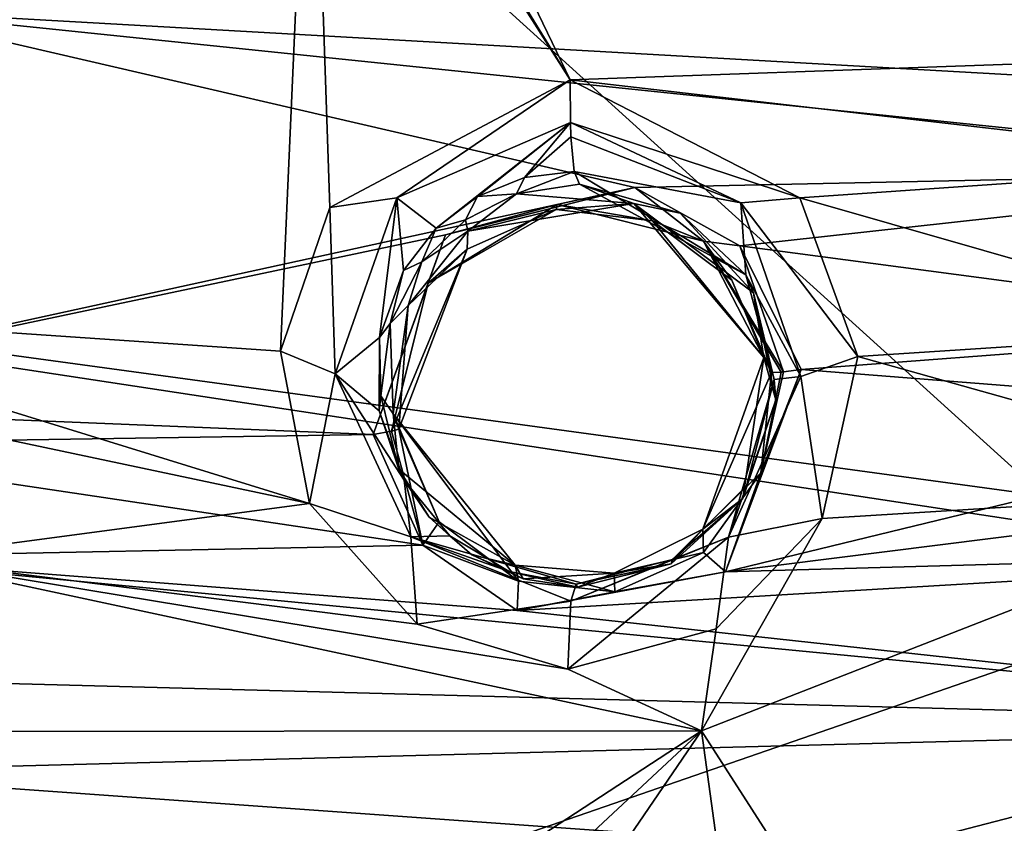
# Model space of a CAD drawing. Header units: millimetres. Extents: x -147 to 294, y -82 to 275.
# Tile 507 of 609: x 220 to 231, y 244 to 253. Entities that reach past the tile are written whole.
import ezdxf

# ---------------------------------------------------------------- set-up
doc = ezdxf.new("R2010")
doc.units = ezdxf.units.MM
doc.header["$LTSCALE"] = 67.506716
for name, color, linetype in [('1594', 7, 'CONTINUOUS'), ('1643', 7, 'CONTINUOUS'), ('1670', 7, 'CONTINUOUS'), ('3791', 7, 'CONTINUOUS'), ('3792', 7, 'CONTINUOUS'), ('3793', 7, 'CONTINUOUS'), ('3794', 7, 'CONTINUOUS'), ('3795', 7, 'CONTINUOUS'), ('3796', 7, 'CONTINUOUS'), ('3797', 7, 'CONTINUOUS'), ('3798', 7, 'CONTINUOUS'), ('3799', 7, 'CONTINUOUS'), ('499', 7, 'CONTINUOUS'), ('841', 7, 'CONTINUOUS')]:
    doc.layers.add(name, color=color, linetype=linetype)

msp = doc.modelspace()

# ---------------------------------------------------------------- linework, layer by layer
at = {"layer": '1594', "linetype": 'CONTINUOUS'}
for points in [[(227.53, 245.272, -6.758), (234.298, 247.912, -7.192), (231.286, 239.422, -7.061), (227.53, 245.272, -6.758)], [(217.224, 238.537, -6.839), (227.53, 245.272, -6.758), (223.469, 241.488, -6.709), (217.224, 238.537, -6.839)], [(223.469, 241.488, -6.709), (227.53, 245.272, -6.758), (225.865, 242.833, -6.737), (223.469, 241.488, -6.709)], [(225.865, 242.833, -6.737), (227.53, 245.272, -6.758), (228.094, 241.168, -6.859), (225.865, 242.833, -6.737)], [(228.094, 241.168, -6.859), (227.53, 245.272, -6.758), (231.286, 239.422, -7.061), (228.094, 241.168, -6.859)]]:
    msp.add_3dface(points, dxfattribs=at)
at = {"layer": '1643', "linetype": 'CONTINUOUS'}
for points in [[(223.294, 256.906, -6.068), (216.495, 249.833, -5.922), (218.089, 254.175, -5.81), (223.294, 256.906, -6.068)], [(216.495, 249.833, -5.922), (223.294, 256.906, -6.068), (222.96, 249.394, -6.246), (216.495, 249.833, -5.922)], [(222.96, 249.394, -6.246), (223.294, 256.906, -6.068), (223.496, 250.954, -6.213), (222.96, 249.394, -6.246)], [(223.294, 256.906, -6.068), (223.362, 256.734, -6.074), (226.103, 252.339, -6.344), (223.294, 256.906, -6.068)], [(223.294, 256.906, -6.068), (226.103, 252.339, -6.344), (223.496, 250.954, -6.213), (223.294, 256.906, -6.068)], [(223.362, 256.734, -6.074), (223.556, 256.354, -6.09), (226.103, 252.339, -6.344), (223.362, 256.734, -6.074)], [(223.556, 256.354, -6.09), (224.727, 255.199, -6.185), (226.103, 252.339, -6.344), (223.556, 256.354, -6.09)], [(236.741, 253.145, -7.274), (235.081, 252.657, -7.114), (224.727, 255.199, -6.185), (236.741, 253.145, -7.274)], [(224.727, 255.199, -6.185), (235.081, 252.657, -7.114), (226.103, 252.339, -6.344), (224.727, 255.199, -6.185)], [(235.081, 252.657, -7.114), (233.961, 251.429, -7.034), (226.103, 252.339, -6.344), (235.081, 252.657, -7.114)], [(226.103, 252.339, -6.344), (233.961, 251.429, -7.034), (228.598, 251.058, -6.572), (226.103, 252.339, -6.344)], [(233.961, 251.429, -7.034), (233.615, 249.62, -7.058), (228.598, 251.058, -6.572), (233.961, 251.429, -7.034)], [(228.598, 251.058, -6.572), (233.615, 249.62, -7.058), (229.225, 249.335, -6.684), (228.598, 251.058, -6.572)], [(218.024, 248.849, -6.031), (216.495, 249.833, -5.922), (223.276, 247.74, -6.346), (218.024, 248.849, -6.031)], [(223.276, 247.74, -6.346), (216.495, 249.833, -5.922), (222.96, 249.394, -6.246), (223.276, 247.74, -6.346)], [(233.615, 249.62, -7.058), (234.298, 247.912, -7.192), (229.225, 249.335, -6.684), (233.615, 249.62, -7.058)], [(229.225, 249.335, -6.684), (234.298, 247.912, -7.192), (228.839, 247.575, -6.731), (229.225, 249.335, -6.684)], [(218.794, 247.144, -6.161), (218.024, 248.849, -6.031), (223.276, 247.74, -6.346), (218.794, 247.144, -6.161)], [(234.298, 247.912, -7.192), (227.53, 245.272, -6.758), (228.839, 247.575, -6.731), (234.298, 247.912, -7.192)], [(224.445, 246.428, -6.487), (218.794, 247.144, -6.161), (223.276, 247.74, -6.346), (224.445, 246.428, -6.487)], [(228.839, 247.575, -6.731), (227.53, 245.272, -6.758), (227.69, 246.378, -6.706), (228.839, 247.575, -6.731)], [(218.794, 247.144, -6.161), (227.53, 245.272, -6.758), (218.465, 245.265, -6.274), (218.794, 247.144, -6.161)], [(227.53, 245.272, -6.758), (218.794, 247.144, -6.161), (226.08, 245.943, -6.619), (227.53, 245.272, -6.758)], [(226.08, 245.943, -6.619), (218.794, 247.144, -6.161), (224.445, 246.428, -6.487), (226.08, 245.943, -6.619)], [(227.69, 246.378, -6.706), (227.53, 245.272, -6.758), (226.08, 245.943, -6.619), (227.69, 246.378, -6.706)], [(227.53, 245.272, -6.758), (217.224, 238.537, -6.839), (218.465, 245.265, -6.274), (227.53, 245.272, -6.758)]]:
    msp.add_3dface(points, dxfattribs=at)
at = {"layer": '1670', "linetype": 'CONTINUOUS'}
for points in [[(236.98, 252.05, -5.01), (236.983, 253.607, -4.978), (218.493, 253.094, -3.559), (236.98, 252.05, -5.01)], [(218.493, 253.094, -3.559), (216.018, 248.813, -3.657), (226.807, 251.171, -4.123), (218.493, 253.094, -3.559)], [(236.98, 252.05, -5.01), (218.493, 253.094, -3.559), (235.328, 251.35, -4.859), (236.98, 252.05, -5.01)], [(235.328, 251.35, -4.859), (218.493, 253.094, -3.559), (226.807, 251.171, -4.123), (235.328, 251.35, -4.859)], [(227.945, 250.535, -4.23), (235.328, 251.35, -4.859), (226.807, 251.171, -4.123), (227.945, 250.535, -4.23)], [(234.632, 249.651, -4.843), (235.328, 251.35, -4.859), (227.945, 250.535, -4.23), (234.632, 249.651, -4.843)], [(226.807, 251.171, -4.123), (216.018, 248.813, -3.657), (224.751, 250.657, -3.998), (226.807, 251.171, -4.123)], [(224.751, 250.657, -3.998), (216.018, 248.813, -3.657), (223.966, 248.488, -4.042), (224.751, 250.657, -3.998)], [(228.609, 249.194, -4.332), (234.632, 249.651, -4.843), (227.945, 250.535, -4.23), (228.609, 249.194, -4.332)], [(234.817, 248.705, -4.897), (234.632, 249.651, -4.843), (228.609, 249.194, -4.332), (234.817, 248.705, -4.897)], [(234.817, 248.705, -4.897), (228.609, 249.194, -4.332), (227.791, 246.999, -4.371), (234.817, 248.705, -4.897)], [(216.018, 248.813, -3.657), (217.158, 248.384, -3.72), (223.966, 248.488, -4.042), (216.018, 248.813, -3.657)], [(235.324, 247.944, -4.979), (234.817, 248.705, -4.897), (227.791, 246.999, -4.371), (235.324, 247.944, -4.979)], [(223.966, 248.488, -4.042), (217.158, 248.384, -3.72), (224.506, 247.289, -4.135), (223.966, 248.488, -4.042)], [(217.158, 248.384, -3.72), (218.051, 247.158, -3.826), (224.506, 247.289, -4.135), (217.158, 248.384, -3.72)], [(236.96, 247.254, -5.177), (235.324, 247.944, -4.979), (227.791, 246.999, -4.371), (236.96, 247.254, -5.177)], [(224.506, 247.289, -4.135), (218.051, 247.158, -3.826), (225.529, 246.578, -4.238), (224.506, 247.289, -4.135)], [(236.949, 245.332, -5.273), (236.96, 247.254, -5.177), (225.529, 246.578, -4.238), (236.949, 245.332, -5.273)], [(225.529, 246.578, -4.238), (236.96, 247.254, -5.177), (227.791, 246.999, -4.371), (225.529, 246.578, -4.238)], [(218.092, 245.836, -3.914), (236.949, 245.332, -5.273), (218.051, 247.158, -3.826), (218.092, 245.836, -3.914)], [(218.051, 247.158, -3.826), (236.949, 245.332, -5.273), (225.529, 246.578, -4.238), (218.051, 247.158, -3.826)], [(217.548, 244.823, -3.968), (236.949, 245.332, -5.273), (218.092, 245.836, -3.914), (217.548, 244.823, -3.968)], [(236.937, 243.439, -5.385), (236.949, 245.332, -5.273), (217.548, 244.823, -3.968), (236.937, 243.439, -5.385)], [(215.52, 244.089, -3.971), (236.937, 243.439, -5.385), (217.548, 244.823, -3.968), (215.52, 244.089, -3.971)]]:
    msp.add_3dface(points, dxfattribs=at)
at = {"layer": '3791', "linetype": 'CONTINUOUS'}
for points in [[(226.807, 251.171, -4.123), (224.751, 250.657, -3.998), (225.962, 250.985, -4.177), (226.807, 251.171, -4.123)], [(227.551, 250.586, -4.293), (226.807, 251.171, -4.123), (225.962, 250.985, -4.177), (227.551, 250.586, -4.293)], [(227.945, 250.535, -4.23), (226.807, 251.171, -4.123), (227.551, 250.586, -4.293), (227.945, 250.535, -4.23)], [(225.962, 250.985, -4.177), (224.751, 250.657, -3.998), (224.562, 250.132, -4.101), (225.962, 250.985, -4.177)], [(225.962, 250.985, -4.177), (224.562, 250.132, -4.101), (225.953, 250.929, -4.426), (225.962, 250.985, -4.177)], [(226.997, 250.808, -4.497), (225.962, 250.985, -4.177), (225.953, 250.929, -4.426), (226.997, 250.808, -4.497)], [(227.551, 250.586, -4.293), (225.962, 250.985, -4.177), (226.997, 250.808, -4.497), (227.551, 250.586, -4.293)], [(225.953, 250.929, -4.426), (224.562, 250.132, -4.101), (224.986, 250.499, -4.368), (225.953, 250.929, -4.426)], [(227.857, 250.163, -4.563), (227.551, 250.586, -4.293), (226.997, 250.808, -4.497), (227.857, 250.163, -4.563)], [(224.751, 250.657, -3.998), (223.966, 248.488, -4.042), (224.562, 250.132, -4.101), (224.751, 250.657, -3.998)], [(228.42, 249.168, -4.383), (227.945, 250.535, -4.23), (227.551, 250.586, -4.293), (228.42, 249.168, -4.383)], [(228.42, 249.168, -4.383), (227.551, 250.586, -4.293), (228.393, 249.165, -4.404), (228.42, 249.168, -4.383)], [(228.393, 249.165, -4.404), (227.551, 250.586, -4.293), (228.29, 249.16, -4.605), (228.393, 249.165, -4.404)], [(228.29, 249.16, -4.605), (227.551, 250.586, -4.293), (227.857, 250.163, -4.563), (228.29, 249.16, -4.605)], [(224.562, 250.132, -4.101), (224.165, 248.523, -4.135), (224.986, 250.499, -4.368), (224.562, 250.132, -4.101)], [(224.244, 248.548, -4.356), (224.986, 250.499, -4.368), (224.165, 248.523, -4.135), (224.244, 248.548, -4.356)], [(228.609, 249.194, -4.332), (227.945, 250.535, -4.23), (228.42, 249.168, -4.383), (228.609, 249.194, -4.332)], [(224.562, 250.132, -4.101), (223.966, 248.488, -4.042), (224.165, 248.523, -4.135), (224.562, 250.132, -4.101)]]:
    msp.add_3dface(points, dxfattribs=at)
at = {"layer": '3792', "linetype": 'CONTINUOUS'}
for points in [[(227.791, 246.999, -4.371), (228.609, 249.194, -4.332), (228.174, 248.073, -4.615), (227.791, 246.999, -4.371)], [(228.609, 249.194, -4.332), (228.42, 249.168, -4.383), (228.174, 248.073, -4.615), (228.609, 249.194, -4.332)], [(228.42, 249.168, -4.383), (228.393, 249.165, -4.404), (228.174, 248.073, -4.615), (228.42, 249.168, -4.383)], [(228.393, 249.165, -4.404), (228.29, 249.16, -4.605), (228.174, 248.073, -4.615), (228.393, 249.165, -4.404)], [(223.966, 248.488, -4.042), (224.506, 247.289, -4.135), (224.165, 248.523, -4.135), (223.966, 248.488, -4.042)], [(224.506, 247.289, -4.135), (224.244, 248.548, -4.356), (224.165, 248.523, -4.135), (224.506, 247.289, -4.135)], [(224.244, 248.548, -4.356), (224.506, 247.289, -4.135), (224.682, 247.539, -4.405), (224.244, 248.548, -4.356)], [(227.55, 247.208, -4.59), (227.791, 246.999, -4.371), (228.174, 248.073, -4.615), (227.55, 247.208, -4.59)], [(224.682, 247.539, -4.405), (224.506, 247.289, -4.135), (225.544, 246.897, -4.472), (224.682, 247.539, -4.405)], [(224.506, 247.289, -4.135), (225.529, 246.578, -4.238), (225.544, 246.897, -4.472), (224.506, 247.289, -4.135)], [(226.589, 246.78, -4.539), (227.791, 246.999, -4.371), (227.55, 247.208, -4.59), (226.589, 246.78, -4.539)], [(225.529, 246.578, -4.238), (227.791, 246.999, -4.371), (226.589, 246.78, -4.539), (225.529, 246.578, -4.238)], [(225.544, 246.897, -4.472), (225.529, 246.578, -4.238), (226.589, 246.78, -4.539), (225.544, 246.897, -4.472)]]:
    msp.add_3dface(points, dxfattribs=at)
at = {"layer": '3793', "linetype": 'CONTINUOUS'}
for points in [[(227.542, 247.462, -5.333), (228.29, 249.16, -4.605), (228.205, 249.324, -5.299), (227.542, 247.462, -5.333)], [(228.174, 248.073, -4.615), (228.29, 249.16, -4.605), (227.542, 247.462, -5.333), (228.174, 248.073, -4.615)], [(224.244, 248.548, -4.356), (224.682, 247.539, -4.405), (224.184, 248.714, -5.047), (224.244, 248.548, -4.356)], [(224.682, 247.539, -4.405), (225.544, 246.897, -4.472), (224.184, 248.714, -5.047), (224.682, 247.539, -4.405)], [(224.184, 248.714, -5.047), (225.544, 246.897, -4.472), (225.509, 247.071, -5.214), (224.184, 248.714, -5.047)], [(227.55, 247.208, -4.59), (228.174, 248.073, -4.615), (227.542, 247.462, -5.333), (227.55, 247.208, -4.59)], [(226.583, 246.984, -5.29), (227.55, 247.208, -4.59), (227.542, 247.462, -5.333), (226.583, 246.984, -5.29)], [(226.589, 246.78, -4.539), (227.55, 247.208, -4.59), (226.583, 246.984, -5.29), (226.589, 246.78, -4.539)], [(225.544, 246.897, -4.472), (226.589, 246.78, -4.539), (225.509, 247.071, -5.214), (225.544, 246.897, -4.472)], [(225.509, 247.071, -5.214), (226.589, 246.78, -4.539), (226.583, 246.984, -5.29), (225.509, 247.071, -5.214)]]:
    msp.add_3dface(points, dxfattribs=at)
at = {"layer": '3794', "linetype": 'CONTINUOUS'}
for points in [[(226.794, 250.995, -5.132), (225.953, 250.929, -4.426), (224.992, 250.695, -5.016), (226.794, 250.995, -5.132)], [(226.997, 250.808, -4.497), (225.953, 250.929, -4.426), (226.794, 250.995, -5.132), (226.997, 250.808, -4.497)], [(228.205, 249.324, -5.299), (226.997, 250.808, -4.497), (226.794, 250.995, -5.132), (228.205, 249.324, -5.299)], [(225.953, 250.929, -4.426), (224.986, 250.499, -4.368), (224.992, 250.695, -5.016), (225.953, 250.929, -4.426)], [(227.857, 250.163, -4.563), (226.997, 250.808, -4.497), (228.205, 249.324, -5.299), (227.857, 250.163, -4.563)], [(224.992, 250.695, -5.016), (224.986, 250.499, -4.368), (224.347, 249.889, -5.005), (224.992, 250.695, -5.016)], [(224.986, 250.499, -4.368), (224.244, 248.548, -4.356), (224.347, 249.889, -5.005), (224.986, 250.499, -4.368)], [(228.29, 249.16, -4.605), (227.857, 250.163, -4.563), (228.205, 249.324, -5.299), (228.29, 249.16, -4.605)], [(224.244, 248.548, -4.356), (224.184, 248.714, -5.047), (224.347, 249.889, -5.005), (224.244, 248.548, -4.356)]]:
    msp.add_3dface(points, dxfattribs=at)
at = {"layer": '3795', "linetype": 'CONTINUOUS'}
for points in [[(226.204, 251.206, -5.082), (226.794, 250.995, -5.132), (225.52, 251.099, -5.037), (226.204, 251.206, -5.082)], [(226.794, 250.995, -5.132), (226.204, 251.206, -5.082), (227.297, 250.892, -5.172), (226.794, 250.995, -5.132)], [(225.52, 251.099, -5.037), (224.992, 250.695, -5.016), (224.968, 250.819, -5.01), (225.52, 251.099, -5.037)], [(226.794, 250.995, -5.132), (224.992, 250.695, -5.016), (225.52, 251.099, -5.037), (226.794, 250.995, -5.132)], [(228.205, 249.324, -5.299), (226.794, 250.995, -5.132), (228.095, 250.027, -5.263), (228.205, 249.324, -5.299)], [(228.095, 250.027, -5.263), (226.794, 250.995, -5.132), (227.297, 250.892, -5.172), (228.095, 250.027, -5.263)], [(224.968, 250.819, -5.01), (224.992, 250.695, -5.016), (224.495, 250.362, -4.996), (224.968, 250.819, -5.01)], [(224.992, 250.695, -5.016), (224.347, 249.889, -5.005), (224.495, 250.362, -4.996), (224.992, 250.695, -5.016)], [(224.495, 250.362, -4.996), (224.347, 249.889, -5.005), (224.151, 249.695, -5.001), (224.495, 250.362, -4.996)], [(228.336, 248.864, -5.328), (228.205, 249.324, -5.299), (228.095, 250.027, -5.263), (228.336, 248.864, -5.328)], [(224.347, 249.889, -5.005), (224.184, 248.714, -5.047), (224.151, 249.695, -5.001), (224.347, 249.889, -5.005)], [(224.151, 249.695, -5.001), (224.184, 248.714, -5.047), (224.051, 248.907, -5.03), (224.151, 249.695, -5.001)], [(227.542, 247.462, -5.333), (228.205, 249.324, -5.299), (227.976, 247.793, -5.349), (227.542, 247.462, -5.333)], [(227.976, 247.793, -5.349), (228.205, 249.324, -5.299), (228.336, 248.864, -5.328), (227.976, 247.793, -5.349)], [(224.051, 248.907, -5.03), (224.184, 248.714, -5.047), (224.244, 248.113, -5.08), (224.051, 248.907, -5.03)], [(224.184, 248.714, -5.047), (225.509, 247.071, -5.214), (224.244, 248.113, -5.08), (224.184, 248.714, -5.047)], [(224.244, 248.113, -5.08), (225.509, 247.071, -5.214), (224.574, 247.591, -5.127), (224.244, 248.113, -5.08)], [(227.199, 247.083, -5.328), (227.542, 247.462, -5.333), (227.976, 247.793, -5.349), (227.199, 247.083, -5.328)], [(224.574, 247.591, -5.127), (225.509, 247.071, -5.214), (225.037, 247.183, -5.177), (224.574, 247.591, -5.127)], [(226.583, 246.984, -5.29), (227.542, 247.462, -5.333), (227.199, 247.083, -5.328), (226.583, 246.984, -5.29)], [(225.037, 247.183, -5.177), (225.509, 247.071, -5.214), (225.595, 246.922, -5.227), (225.037, 247.183, -5.177)], [(225.509, 247.071, -5.214), (226.583, 246.984, -5.29), (225.595, 246.922, -5.227), (225.509, 247.071, -5.214)], [(226.184, 246.833, -5.271), (226.583, 246.984, -5.29), (227.199, 247.083, -5.328), (226.184, 246.833, -5.271)], [(225.595, 246.922, -5.227), (226.583, 246.984, -5.29), (226.184, 246.833, -5.271), (225.595, 246.922, -5.227)]]:
    msp.add_3dface(points, dxfattribs=at)
at = {"layer": '3796', "linetype": 'CONTINUOUS'}
for points in [[(226.204, 251.206, -5.082), (225.52, 251.099, -5.037), (226.149, 251.344, -5.601), (226.204, 251.206, -5.082)], [(226.149, 251.344, -5.601), (225.52, 251.099, -5.037), (225.609, 251.279, -5.566), (226.149, 251.344, -5.601)], [(225.609, 251.279, -5.566), (225.52, 251.099, -5.037), (225.1, 251.072, -5.527), (225.609, 251.279, -5.566)], [(225.52, 251.099, -5.037), (224.968, 250.819, -5.01), (225.1, 251.072, -5.527), (225.52, 251.099, -5.037)], [(225.1, 251.072, -5.527), (224.968, 250.819, -5.01), (224.649, 250.728, -5.487), (225.1, 251.072, -5.527)], [(224.968, 250.819, -5.01), (224.495, 250.362, -4.996), (224.649, 250.728, -5.487), (224.968, 250.819, -5.01)], [(224.649, 250.728, -5.487), (224.495, 250.362, -4.996), (224.297, 250.268, -5.449), (224.649, 250.728, -5.487)], [(224.495, 250.362, -4.996), (224.151, 249.695, -5.001), (224.297, 250.268, -5.449), (224.495, 250.362, -4.996)], [(224.297, 250.268, -5.449), (224.151, 249.695, -5.001), (224.035, 249.54, -5.407), (224.297, 250.268, -5.449)], [(224.151, 249.695, -5.001), (224.051, 248.907, -5.03), (224.035, 249.54, -5.407), (224.151, 249.695, -5.001)], [(224.035, 249.54, -5.407), (224.051, 248.907, -5.03), (224.033, 248.746, -5.378), (224.035, 249.54, -5.407)], [(224.051, 248.907, -5.03), (224.244, 248.113, -5.08), (224.033, 248.746, -5.378), (224.051, 248.907, -5.03)], [(224.033, 248.746, -5.378), (224.244, 248.113, -5.08), (224.302, 247.991, -5.366), (224.033, 248.746, -5.378)], [(224.244, 248.113, -5.08), (224.574, 247.591, -5.127), (224.302, 247.991, -5.366), (224.244, 248.113, -5.08)], [(224.302, 247.991, -5.366), (224.574, 247.591, -5.127), (224.797, 247.388, -5.37), (224.302, 247.991, -5.366)], [(224.574, 247.591, -5.127), (225.037, 247.183, -5.177), (224.797, 247.388, -5.37), (224.574, 247.591, -5.127)], [(224.797, 247.388, -5.37), (225.037, 247.183, -5.177), (225.443, 247.003, -5.39), (224.797, 247.388, -5.37)], [(225.037, 247.183, -5.177), (225.595, 246.922, -5.227), (225.443, 247.003, -5.39), (225.037, 247.183, -5.177)], [(225.595, 246.922, -5.227), (226.184, 246.833, -5.271), (225.443, 247.003, -5.39), (225.595, 246.922, -5.227)], [(226.184, 246.833, -5.271), (226.168, 246.864, -5.419), (225.443, 247.003, -5.39), (226.184, 246.833, -5.271)]]:
    msp.add_3dface(points, dxfattribs=at)
at = {"layer": '3797', "linetype": 'CONTINUOUS'}
for points in [[(223.496, 250.954, -6.213), (226.103, 252.339, -6.344), (224.222, 251.057, -6.125), (223.496, 250.954, -6.213)], [(224.222, 251.057, -6.125), (226.103, 252.339, -6.344), (226.107, 251.874, -6.243), (224.222, 251.057, -6.125)], [(224.649, 250.728, -5.487), (224.222, 251.057, -6.125), (226.107, 251.874, -6.243), (224.649, 250.728, -5.487)], [(225.1, 251.072, -5.527), (224.649, 250.728, -5.487), (226.107, 251.874, -6.243), (225.1, 251.072, -5.527)], [(225.609, 251.279, -5.566), (225.1, 251.072, -5.527), (226.107, 251.874, -6.243), (225.609, 251.279, -5.566)], [(225.609, 251.279, -5.566), (226.107, 251.874, -6.243), (226.112, 251.72, -6.151), (225.609, 251.279, -5.566)], [(226.149, 251.344, -5.601), (225.609, 251.279, -5.566), (226.112, 251.72, -6.151), (226.149, 251.344, -5.601)], [(223.555, 249.148, -6.095), (223.496, 250.954, -6.213), (224.222, 251.057, -6.125), (223.555, 249.148, -6.095)], [(224.035, 249.54, -5.407), (223.555, 249.148, -6.095), (224.222, 251.057, -6.125), (224.035, 249.54, -5.407)], [(224.297, 250.268, -5.449), (224.035, 249.54, -5.407), (224.222, 251.057, -6.125), (224.297, 250.268, -5.449)], [(224.649, 250.728, -5.487), (224.297, 250.268, -5.449), (224.222, 251.057, -6.125), (224.649, 250.728, -5.487)], [(222.96, 249.394, -6.246), (223.496, 250.954, -6.213), (223.555, 249.148, -6.095), (222.96, 249.394, -6.246)], [(224.035, 249.54, -5.407), (224.033, 248.746, -5.378), (223.555, 249.148, -6.095), (224.035, 249.54, -5.407)], [(223.276, 247.74, -6.346), (222.96, 249.394, -6.246), (223.555, 249.148, -6.095), (223.276, 247.74, -6.346)], [(224.376, 247.376, -6.144), (223.276, 247.74, -6.346), (223.555, 249.148, -6.095), (224.376, 247.376, -6.144)], [(224.033, 248.746, -5.378), (224.302, 247.991, -5.366), (223.555, 249.148, -6.095), (224.033, 248.746, -5.378)], [(224.302, 247.991, -5.366), (224.376, 247.376, -6.144), (223.555, 249.148, -6.095), (224.302, 247.991, -5.366)], [(224.302, 247.991, -5.366), (224.797, 247.388, -5.37), (224.376, 247.376, -6.144), (224.302, 247.991, -5.366)], [(224.445, 246.428, -6.487), (223.276, 247.74, -6.346), (224.376, 247.376, -6.144), (224.445, 246.428, -6.487)], [(224.797, 247.388, -5.37), (225.443, 247.003, -5.39), (224.376, 247.376, -6.144), (224.797, 247.388, -5.37)], [(226.113, 246.679, -6.23), (224.445, 246.428, -6.487), (224.376, 247.376, -6.144), (226.113, 246.679, -6.23)], [(225.443, 247.003, -5.39), (226.168, 246.864, -5.419), (224.376, 247.376, -6.144), (225.443, 247.003, -5.39)], [(224.376, 247.376, -6.144), (226.168, 246.864, -5.419), (226.113, 246.679, -6.23), (224.376, 247.376, -6.144)], [(226.08, 245.943, -6.619), (224.445, 246.428, -6.487), (226.113, 246.679, -6.23), (226.08, 245.943, -6.619)]]:
    msp.add_3dface(points, dxfattribs=at)
at = {"layer": '3798', "linetype": 'CONTINUOUS'}
for points in [[(226.103, 252.339, -6.344), (228.598, 251.058, -6.572), (226.107, 251.874, -6.243), (226.103, 252.339, -6.344)], [(226.107, 251.874, -6.243), (228.598, 251.058, -6.572), (227.957, 251.003, -6.37), (226.107, 251.874, -6.243)], [(226.112, 251.72, -6.151), (226.107, 251.874, -6.243), (227.957, 251.003, -6.37), (226.112, 251.72, -6.151)], [(226.149, 251.344, -5.601), (226.112, 251.72, -6.151), (227.957, 251.003, -6.37), (226.149, 251.344, -5.601)], [(226.149, 251.344, -5.601), (227.957, 251.003, -6.37), (228.011, 250.222, -5.655), (226.149, 251.344, -5.601)], [(228.598, 251.058, -6.572), (229.225, 249.335, -6.684), (227.957, 251.003, -6.37), (228.598, 251.058, -6.572)], [(227.957, 251.003, -6.37), (229.225, 249.335, -6.684), (228.606, 249.117, -6.403), (227.957, 251.003, -6.37)], [(227.957, 251.003, -6.37), (228.606, 249.117, -6.403), (228.011, 250.222, -5.655), (227.957, 251.003, -6.37)], [(228.011, 250.222, -5.655), (228.606, 249.117, -6.403), (228.317, 249.084, -5.62), (228.011, 250.222, -5.655)], [(229.225, 249.335, -6.684), (228.839, 247.575, -6.731), (228.606, 249.117, -6.403), (229.225, 249.335, -6.684)], [(228.606, 249.117, -6.403), (228.839, 247.575, -6.731), (227.824, 247.374, -6.336), (228.606, 249.117, -6.403)], [(228.606, 249.117, -6.403), (227.824, 247.374, -6.336), (228.317, 249.084, -5.62), (228.606, 249.117, -6.403)], [(228.317, 249.084, -5.62), (227.824, 247.374, -6.336), (228.017, 247.932, -5.554), (228.317, 249.084, -5.62)], [(228.017, 247.932, -5.554), (227.824, 247.374, -6.336), (227.214, 247.132, -5.482), (228.017, 247.932, -5.554)], [(228.839, 247.575, -6.731), (227.69, 246.378, -6.706), (227.824, 247.374, -6.336), (228.839, 247.575, -6.731)], [(227.69, 246.378, -6.706), (226.08, 245.943, -6.619), (227.824, 247.374, -6.336), (227.69, 246.378, -6.706)], [(226.08, 245.943, -6.619), (226.113, 246.679, -6.23), (227.824, 247.374, -6.336), (226.08, 245.943, -6.619)], [(227.824, 247.374, -6.336), (226.113, 246.679, -6.23), (227.214, 247.132, -5.482), (227.824, 247.374, -6.336)], [(226.113, 246.679, -6.23), (226.168, 246.864, -5.419), (227.214, 247.132, -5.482), (226.113, 246.679, -6.23)]]:
    msp.add_3dface(points, dxfattribs=at)
at = {"layer": '3799', "linetype": 'CONTINUOUS'}
for points in [[(226.204, 251.206, -5.082), (226.149, 251.344, -5.601), (228.011, 250.222, -5.655), (226.204, 251.206, -5.082)], [(227.297, 250.892, -5.172), (226.204, 251.206, -5.082), (228.011, 250.222, -5.655), (227.297, 250.892, -5.172)], [(228.095, 250.027, -5.263), (227.297, 250.892, -5.172), (228.011, 250.222, -5.655), (228.095, 250.027, -5.263)], [(228.095, 250.027, -5.263), (228.011, 250.222, -5.655), (228.317, 249.084, -5.62), (228.095, 250.027, -5.263)], [(228.336, 248.864, -5.328), (228.095, 250.027, -5.263), (228.317, 249.084, -5.62), (228.336, 248.864, -5.328)], [(228.336, 248.864, -5.328), (228.317, 249.084, -5.62), (228.017, 247.932, -5.554), (228.336, 248.864, -5.328)], [(227.976, 247.793, -5.349), (228.336, 248.864, -5.328), (228.017, 247.932, -5.554), (227.976, 247.793, -5.349)], [(227.976, 247.793, -5.349), (228.017, 247.932, -5.554), (227.214, 247.132, -5.482), (227.976, 247.793, -5.349)], [(227.199, 247.083, -5.328), (227.976, 247.793, -5.349), (227.214, 247.132, -5.482), (227.199, 247.083, -5.328)], [(226.168, 246.864, -5.419), (227.199, 247.083, -5.328), (227.214, 247.132, -5.482), (226.168, 246.864, -5.419)], [(226.184, 246.833, -5.271), (227.199, 247.083, -5.328), (226.168, 246.864, -5.419), (226.184, 246.833, -5.271)]]:
    msp.add_3dface(points, dxfattribs=at)
at = {"layer": '499', "linetype": 'CONTINUOUS'}
for points in [[(214.426, 264.872, -22.77), (221.365, 261.259, -25.434), (211.498, 250.513, -27.995), (214.426, 264.872, -22.77)], [(221.365, 261.259, -25.434), (234.535, 258.642, -28.223), (211.498, 250.513, -27.995), (221.365, 261.259, -25.434)], [(234.535, 258.642, -28.223), (234.103, 247.432, -32.334), (211.498, 250.513, -27.995), (234.535, 258.642, -28.223)], [(211.498, 250.513, -27.995), (234.09, 247.081, -32.455), (206.369, 237.497, -31.433), (211.498, 250.513, -27.995)], [(234.103, 247.432, -32.334), (234.09, 247.081, -32.455), (211.498, 250.513, -27.995), (234.103, 247.432, -32.334)], [(234.09, 247.081, -32.455), (233.68, 235.333, -36.348), (206.369, 237.497, -31.433), (234.09, 247.081, -32.455)]]:
    msp.add_3dface(points, dxfattribs=at)
at = {"layer": '841', "linetype": 'CONTINUOUS'}
for points in [[(235.383, 271.545, -20.175), (210.955, 266.206, -18.872), (234.161, 245.182, -31.778), (235.383, 271.545, -20.175)], [(234.161, 245.182, -31.778), (210.955, 266.206, -18.872), (219.809, 241.46, -31.151), (234.161, 245.182, -31.778)], [(234.161, 245.182, -31.778), (219.809, 241.46, -31.151), (233.324, 217.483, -39.727), (234.161, 245.182, -31.778)]]:
    msp.add_3dface(points, dxfattribs=at)

doc.saveas('drawing.dxf')
